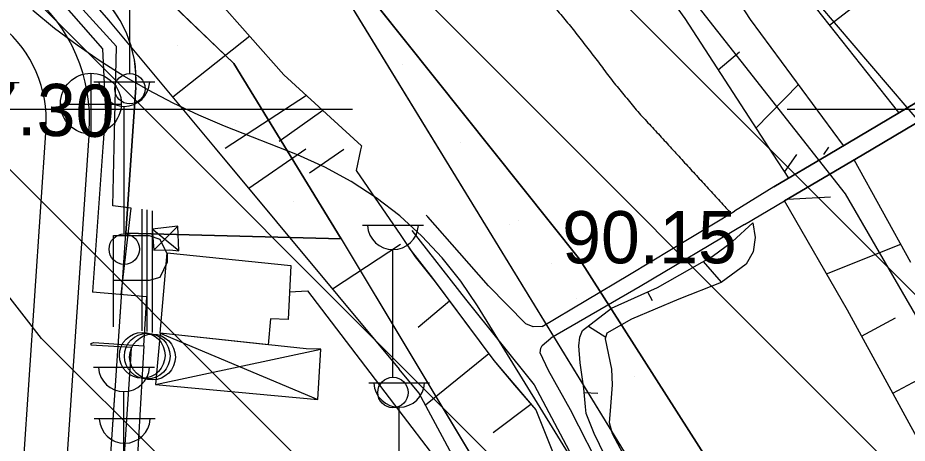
# Model space of a CAD drawing. Extents: x 417995 to 421451, y 4454518 to 4458015.
# Drawn here: x 420743.9 to 420846.2, y 4456468.5 to 4456517.4 of the extents above; entities that cross this region are included whole.
import ezdxf

# ---------------------------------------------------------------- set-up
doc = ezdxf.new("R2010")
doc.units = 0
for name, color, linetype in [('ADAKENARI', 7, 'Continuous'), ('B_Betonzemin', 7, 'Continuous'), ('B_Sundurma', 7, 'Continuous'), ('B_Ticari', 7, 'Continuous'), ('Egri_1m', 7, 'Continuous'), ('Hid_Dere_Sulu_Yat_Gen', 7, 'Continuous'), ('KALDIRIM_FAT', 7, 'Continuous'), ('PL_AYA_PARK_DINLENME', 7, 'Continuous'), ('PL_TA_K_DERE', 7, 'Continuous'), ('PL_TA_K_OTOPARK', 7, 'Continuous'), ('S_Bayrak_Diregi', 7, 'Continuous'), ('S_Cad_Sok_Lambasi', 7, 'Continuous'), ('S_Otopark', 7, 'Continuous'), ('S_Rogar_Kapagi', 7, 'Continuous'), ('Sev_Sevalti', 7, 'Continuous'), ('Sev_Sevustu', 7, 'Continuous'), ('Sev_Tarama', 7, 'Continuous'), ('Sinir_Tel_bir_taraf', 7, 'Continuous'), ('SN_TASKIN', 7, 'Continuous'), ('SN_TR_SIVILASMA', 7, 'Continuous'), ('SN_TR_TASKIN', 7, 'Continuous'), ('TRFAT_PARKALANI', 7, 'Continuous'), ('Y_Yol_Kotu', 7, 'Continuous'), ('Yol_Kaldirim_kenari_bordurtasi', 7, 'Continuous'), ('Yol_Kop_Viyaduk', 7, 'Continuous'), ('Yol_Sose', 7, 'Continuous'), ('Yol_Toprak_Duz', 7, 'Continuous'), ('Yol_Toprak_Kesik', 7, 'Continuous')]:
    doc.layers.add(name, color=color, linetype=linetype)

msp = doc.modelspace()

# ---------------------------------------------------------------- linework, layer by layer
at = {"layer": 'ADAKENARI'}
for p, q in [((420648.52, 4456627.66), (420768.79, 4456512.12)), ((420758.35, 4456552.55), (420808.54, 4456489.62)), ((420830.14, 4456440.67), (420780.57, 4456521.61)), ((420781.13, 4456491.97), (420768.79, 4456512.12)), ((420757.5, 4456509.37), (420756.36, 4456492.63)), ((420748.52, 4456377.44), (420756.36, 4456492.63)), ((420756.36, 4456492.63), (420781.13, 4456491.97)), ((420781.13, 4456491.97), (420853.02, 4456372.3)), ((420808.54, 4456489.62), (420852.3, 4456421.11))]:
    msp.add_line(p, q, dxfattribs=at)
msp.add_arc((420744.03, 4456510.29), 13.5, 356.1064, 50.6765, dxfattribs=at)
at = {"layer": 'B_Betonzemin'}
for points in [[(420775.18, 4456485.88), (420777.24, 4456485.98), (420787.76, 4456472.23)], [(420787.76, 4456472.23), (420791.87, 4456466.86), (420800.7, 4456454.46)]]:
    msp.add_lwpolyline(points, dxfattribs=at)
at = {"layer": 'B_Sundurma'}
for p, q in [((420762.43, 4456490.58), (420759.39, 4456493.07)), ((420762.32, 4456493.43), (420759.57, 4456490.67)), ((420760.3, 4456481.14), (420778.45, 4456473.5)), ((420759.76, 4456475.23), (420778.77, 4456479.3))]:
    msp.add_line(p, q, dxfattribs=at)
for points in [[(420762.43, 4456490.58), (420762.32, 4456493.43), (420759.39, 4456493.07), (420759.57, 4456490.67), (420761.4, 4456490.71)], [(420760.3, 4456481.14), (420759.76, 4456475.23), (420778.45, 4456473.5), (420778.77, 4456479.3), (420777.1, 4456479.32)]]:
    msp.add_lwpolyline(points, close=True, dxfattribs=at)
at = {"layer": 'B_Ticari'}
msp.add_lwpolyline([(420760.3, 4456481.14), (420761.09, 4456490.36), (420775.32, 4456488.89), (420775.02, 4456482.69), (420773.01, 4456482.78), (420772.71, 4456479.8)], close=True, dxfattribs=at)
at = {"layer": 'Egri_1m'}
for points in [[(420805.11, 4456519.32), (420806.38, 4456517.77), (420807.65, 4456516.23), (420808.88, 4456514.65), (420810.1, 4456513.07), (420811.32, 4456511.48), (420812.54, 4456509.89), (420813.81, 4456508.35), (420815.07, 4456506.8), (420816.42, 4456505.33), (420817.78, 4456503.85), (420819.13, 4456502.38), (420819.62, 4456501.84)], [(420819.62, 4456501.84), (420820.97, 4456500.36), (420822.32, 4456498.89), (420823.68, 4456497.41), (420825.03, 4456495.94), (420825.96, 4456494.92)]]:
    msp.add_spline(points, degree=3, dxfattribs=at)
at = {"layer": 'Hid_Dere_Sulu_Yat_Gen'}
for points in [[(420845.29, 4456506.49), (420835.79, 4456518.46), (420828.01, 4456530.24), (420817.54, 4456543.58), (420811.93, 4456549.1), (420804.75, 4456557.45), (420796.73, 4456565.46)], [(420838.91, 4456502.71), (420828.21, 4456517.19), (420824.07, 4456523.61), (420823.11, 4456524.18), (420822.34, 4456524.47), (420821.36, 4456524.96), (420820.66, 4456525.65), (420819.9, 4456526.79), (420817.84, 4456530.49), (420813.34, 4456536.84), (420809.38, 4456541.17), (420804.36, 4456546.3), (420798.99, 4456551.27), (420793.14, 4456556.73), (420790.73, 4456559.95)], [(420846.67, 4456489.26), (420840.13, 4456501.06)]]:
    msp.add_lwpolyline(points, dxfattribs=at)
at = {"layer": 'KALDIRIM_FAT'}
for p, q in [((420747.16, 4456504.72), (420717.95, 4456075.79)), ((420752.15, 4456504.38), (420722.9, 4456074.87))]:
    msp.add_line(p, q, dxfattribs=at)
for radius in [18.86, 13.86]:
    msp.add_arc((420733.33, 4456505.66), radius, 356.1033, 50.6765, dxfattribs=at)
at = {"layer": 'PL_AYA_PARK_DINLENME'}
for points in [[(420398.45, 4456770.44), (420341.54, 4456780.97), (420343.75, 4456814.1), (420500.97, 4456742.52), (420572.51, 4456705.35), (420639.69, 4456661.01), (420701.86, 4456609.89), (420758.35, 4456552.55), (420808.54, 4456489.62), (420852.3, 4456421.11), (420929.96, 4456284.24), (420924.23, 4456280.99), (420830.14, 4456440.67), (420780.57, 4456521.61), (420657.58, 4456639.75), (420530.8, 4456712.43), (420483.24, 4456735.93), (420462.9, 4456746.95), (420444.36, 4456753.77)], [(420756.36, 4456492.63), (420757.5, 4456509.37), (420757.51, 4456510.98), (420757.34, 4456512.57), (420756.97, 4456514.14), (420756.42, 4456515.65), (420755.7, 4456517.08), (420754.81, 4456518.42), (420753.76, 4456519.64), (420752.58, 4456520.73), (420578.41, 4456663.41), (420580.89, 4456666.43), (420648.52, 4456627.66), (420768.79, 4456512.12), (420781.13, 4456491.97)]]:
    msp.add_lwpolyline(points, close=True, dxfattribs=at)
for points in [[(420806.62, 4456538.49), (420839.11, 4456497.14), (420881.95, 4456423.29), (420925.71, 4456349.17), (420926.2, 4456348.31), (420926.65, 4456347.43), (420927.06, 4456346.54), (420927.44, 4456345.63), (420927.78, 4456344.7), (420928.08, 4456343.77), (420928.34, 4456342.82), (420928.57, 4456341.86), (420932.17, 4456325.07), (420943.98, 4456303.65), (421053.63, 4456151.54)], [(420948.8, 4456322.54), (420948.5, 4456324.89), (420948.41, 4456327.25), (420948.41, 4456328.74), (420947.45, 4456334.5), (420947.08, 4456336.43), (420946.62, 4456338.33), (420946.07, 4456340.21), (420945.43, 4456342.06), (420944.71, 4456343.88), (420943.9, 4456345.67), (420943.01, 4456347.41), (420942.03, 4456349.11), (420931.05, 4456367.23), (420903.88, 4456406.47), (420864.64, 4456469.11), (420850.3, 4456502.32), (420823.88, 4456533.26)], [(421036.85, 4456094.94), (420796.81, 4456484.25), (420794.89, 4456487.1), (420792.75, 4456489.78), (420790.4, 4456492.29), (420787.86, 4456494.6), (420785.14, 4456496.7), (420782.27, 4456498.58), (420779.25, 4456500.22), (420776.11, 4456501.62), (420767.72, 4456504.94), (420764.74, 4456506.2), (420761.81, 4456507.57), (420758.95, 4456509.07), (420756.14, 4456510.68), (420753.41, 4456512.4), (420750.75, 4456514.23), (420748.16, 4456516.17), (420745.66, 4456518.22)]]:
    msp.add_lwpolyline(points, dxfattribs=at)
at = {"layer": 'PL_TA_K_DERE'}
msp.add_lwpolyline([(420859.03, 4456525.74), (420905.43, 4456453.12), (420983.89, 4456314.84), (420929.96, 4456284.24), (420852.3, 4456421.11), (420808.54, 4456489.62), (420758.35, 4456552.55), (420701.86, 4456609.89), (420639.69, 4456661.01), (420572.51, 4456705.35), (420500.97, 4456742.52), (420343.75, 4456814.1), (420348.15, 4456880.22), (420452.95, 4456832.51), (420528.13, 4456798.28), (420603.97, 4456758.88), (420676.56, 4456710.96), (420743.75, 4456655.72), (420804.8, 4456593.75)], close=True, dxfattribs=at)
for points in [[(420806.62, 4456538.49), (420839.11, 4456497.14), (420881.95, 4456423.29), (420925.71, 4456349.17), (420926.2, 4456348.31), (420926.65, 4456347.43), (420927.06, 4456346.54), (420927.44, 4456345.63), (420927.78, 4456344.7), (420928.08, 4456343.77), (420928.34, 4456342.82), (420928.57, 4456341.86), (420932.17, 4456325.07), (420943.98, 4456303.65), (421053.63, 4456151.54)], [(420948.8, 4456322.54), (420948.5, 4456324.89), (420948.41, 4456327.25), (420948.41, 4456328.74), (420947.45, 4456334.5), (420947.08, 4456336.43), (420946.62, 4456338.33), (420946.07, 4456340.21), (420945.43, 4456342.06), (420944.71, 4456343.88), (420943.9, 4456345.67), (420943.01, 4456347.41), (420942.03, 4456349.11), (420931.05, 4456367.23), (420903.88, 4456406.47), (420864.64, 4456469.11), (420850.3, 4456502.32), (420823.88, 4456533.26)]]:
    msp.add_lwpolyline(points, dxfattribs=at)
at = {"layer": 'PL_TA_K_OTOPARK'}
msp.add_lwpolyline([(420748.52, 4456377.44), (420756.36, 4456492.63), (420781.13, 4456491.97), (420853.02, 4456372.3)], close=True, dxfattribs=at)
at = {"layer": 'S_Bayrak_Diregi'}
for p, q in [((420758.24, 4456481.39), (420758.24, 4456495.39)), ((420758.81, 4456481.31), (420758.81, 4456495.31)), ((420759.42, 4456481.2), (420759.42, 4456495.2))]:
    msp.add_line(p, q, dxfattribs=at)
for centre in [(420758.24, 4456478.57), (420758.81, 4456478.49), (420759.42, 4456478.38)]:
    msp.add_circle(centre, 2.63, dxfattribs=at)
at = {"layer": 'S_Cad_Sok_Lambasi'}
for p, q in [((420756.82, 4456510.99), (420756.82, 4456525.66)), ((420737.08, 4456509.95), (420744.08, 4456509.95)), ((420752.67, 4456510.04), (420759.67, 4456510.04)), ((420756.17, 4456492.54), (420756.17, 4456507.21)), ((420783.58, 4456493.55), (420790.58, 4456493.55)), ((420787.08, 4456476.05), (420787.08, 4456490.73)), ((420752.64, 4456477.23), (420759.64, 4456477.23)), ((420784.3, 4456475.43), (420791.3, 4456475.43)), ((420756.14, 4456459.73), (420756.14, 4456474.4)), ((420787.8, 4456457.93), (420787.8, 4456472.61)), ((420752.72, 4456471.3), (420759.72, 4456471.3))]:
    msp.add_line(p, q, dxfattribs=at)
for centre in [(420756.82, 4456509.24), (420756.17, 4456490.79), (420787.08, 4456474.3)]:
    msp.add_circle(centre, 1.75, dxfattribs=at)
for centre in [(420756.17, 4456510.14), (420787.08, 4456493.66), (420756.14, 4456477.33), (420787.8, 4456475.54), (420756.22, 4456471.4)]:
    msp.add_arc(centre, 2.93, 183.298, 356.9072, dxfattribs=at)
at = {"layer": 'S_Otopark'}
for points in [[(420754.95, 4456492.35), (420759.04, 4456492.35)], [(420754.95, 4456481.85), (420754.95, 4456492.35)], [(420759.04, 4456492.35), (420760.27, 4456491.93), (420761.11, 4456490.21), (420761.11, 4456489.3), (420760.27, 4456487.52), (420759.04, 4456487.17)], [(420759.04, 4456487.17), (420754.95, 4456487.17)]]:
    msp.add_lwpolyline(points, dxfattribs=at)
at = {"layer": 'S_Rogar_Kapagi'}
for p, q in [((420752.38, 4456503.99), (420752.38, 4456510.99)), ((420748.81, 4456507.46), (420755.81, 4456507.46))]:
    msp.add_line(p, q, dxfattribs=at)
msp.add_circle((420752.33, 4456507.52), 3.5, dxfattribs=at)
at = {"layer": 'Sev_Sevalti'}
for points in [[(420541.24, 4456707.54), (420549.93, 4456692.47), (420555.55, 4456684.39), (420573.51, 4456672.67), (420586.73, 4456663.16), (420599.75, 4456654.2), (420614.42, 4456644.85), (420618.88, 4456640.9), (420620.67, 4456643.12), (420633.4, 4456631.82), (420629.71, 4456627.87), (420643.09, 4456619.42), (420656.67, 4456608.9), (420665.25, 4456601.78), (420679.18, 4456590.93), (420695.96, 4456576.25), (420710.17, 4456562.95), (420723.4, 4456548.29), (420734.56, 4456538.68), (420743.79, 4456529.3), (420754.35, 4456517.11)], [(420845.29, 4456506.49), (420835.79, 4456518.46), (420828.01, 4456530.24), (420817.54, 4456543.58), (420811.93, 4456549.1), (420804.75, 4456557.45), (420796.73, 4456565.46), (420788.84, 4456575.26)], [(420838.91, 4456502.71), (420828.21, 4456517.19), (420824.07, 4456523.61), (420823.11, 4456524.18), (420822.34, 4456524.47), (420821.36, 4456524.96), (420820.66, 4456525.65), (420819.9, 4456526.79), (420817.84, 4456530.49), (420813.34, 4456536.84), (420809.38, 4456541.17), (420804.36, 4456546.3), (420804.25, 4456546.45), (420798.99, 4456551.27), (420793.14, 4456556.73), (420790.73, 4456559.95), (420788.7, 4456562.23)], [(420754.35, 4456517.11), (420766.62, 4456502.39)], [(420766.62, 4456502.39), (420787.81, 4456476.98)], [(420846.67, 4456489.26), (420840.13, 4456501.06)], [(420828.47, 4456493.8), (420828.73, 4456492.12), (420828.53, 4456490.49), (420827.73, 4456489.05), (420824.82, 4456486.96), (420819.95, 4456485.02), (420814.54, 4456482.72), (420811.69, 4456481.11), (420811.5, 4456480.47), (420812.24, 4456476.99), (420812.31, 4456475.2), (420812.07, 4456472.2), (420811.96, 4456470.87), (420812.29, 4456469.6), (420814.11, 4456466.21), (420822.42, 4456453.81), (420830.76, 4456440.4), (420839.43, 4456425.89), (420847.44, 4456414.25)], [(420815.25, 4456412.74), (420816.82, 4456432.13), (420800.7, 4456454.46), (420790.06, 4456474.27), (420787.81, 4456476.98)]]:
    msp.add_lwpolyline(points, dxfattribs=at)
at = {"layer": 'Sev_Sevustu'}
for points in [[(420845.29, 4456506.49), (420856.68, 4456513.25), (420858.08, 4456518.63), (420854.62, 4456526.41), (420837.79, 4456546.63), (420823.39, 4456564.02), (420803.02, 4456585.3), (420794.82, 4456594.49), (420789.11, 4456600.47)], [(420788.6, 4456552.23), (420790.94, 4456550.14), (420804.87, 4456535.93), (420815.4, 4456524.6), (420820.64, 4456517.33), (420830.77, 4456501.72)], [(420762.91, 4456524), (420774.54, 4456510.84), (420783.46, 4456502.67), (420783.36, 4456502.22), (420782.86, 4456499.83), (420787.97, 4456492.35)], [(420837.13, 4456501.65), (420838.91, 4456502.71)], [(420830.77, 4456501.72), (420832.57, 4456498.95), (420837.13, 4456501.65)], [(420932.28, 4456317.14), (420928.34, 4456324.31), (420923.3, 4456333.4), (420917.63, 4456343.65), (420906.82, 4456363.36), (420898.12, 4456377.79), (420887.73, 4456398.47), (420883.63, 4456404.85), (420877.8, 4456414.82), (420868.36, 4456431.78), (420859.08, 4456448.34), (420849.18, 4456465.78), (420839.36, 4456483.76), (420832.14, 4456496.33), (420840.13, 4456501.06)], [(420846.88, 4456409.19), (420841.46, 4456417.61), (420835.33, 4456427.72), (420830.24, 4456435.84), (420825.01, 4456444.44), (420819.62, 4456453.78), (420816.74, 4456458.54), (420813.5, 4456463.57), (420811.46, 4456467.07), (420810.24, 4456469.58), (420809.31, 4456471.89), (420809.23, 4456472.66), (420809.02, 4456474.78), (420808.63, 4456477.71), (420808.47, 4456479.68), (420808.57, 4456480.65), (420808.89, 4456481.42), (420812.22, 4456483.99), (420817.52, 4456486.38), (420823.81, 4456489.94), (420826.16, 4456491.65), (420828.47, 4456493.8)], [(420787.97, 4456492.35), (420789.64, 4456489.91), (420791.94, 4456487.02), (420798.68, 4456477.97), (420801.08, 4456475.14), (420803.51, 4456472.29), (420806.95, 4456463.69), (420810.28, 4456458.35), (420815.92, 4456449.26), (420817.98, 4456445.93), (420823.81, 4456436.5), (420825.54, 4456433.7), (420825.35, 4456431.48), (420823.45, 4456426.41), (420821.19, 4456420.17), (420815.25, 4456412.74)]]:
    msp.add_lwpolyline(points, dxfattribs=at)
at = {"layer": 'Sev_Tarama'}
for p, q in [((420852.86, 4456528.52), (420837.32, 4456516.54)), ((420770.61, 4456515.29), (420761.74, 4456508.25)), ((420824.48, 4456511.42), (420826.95, 4456513.48)), ((420828.83, 4456504.7), (420833.73, 4456509.73)), ((420777.13, 4456508.47), (420767.78, 4456502.38)), ((420779.03, 4456506.72), (420774, 4456503.15)), ((420777.05, 4456502.28), (420770.49, 4456497.75)), ((420781.43, 4456502.24), (420777.49, 4456499.51)), ((420836.65, 4456501.66), (420837.21, 4456502.5)), ((420832.11, 4456499.65), (420833.55, 4456501.69)), ((420832.47, 4456496.52), (420837.41, 4456496.79)), ((420787.96, 4456491.31), (420780.14, 4456486.17)), ((420836.96, 4456487.95), (420845.52, 4456491.35)), ((420822.78, 4456489.36), (420824.85, 4456486.98)), ((420816.36, 4456485.86), (420816.9, 4456484.9)), ((420793.6, 4456484.79), (420789.97, 4456481.77)), ((420840.99, 4456480.78), (420844.88, 4456482.89)), ((420809.56, 4456481.94), (420811.56, 4456480.65)), ((420798.11, 4456478.73), (420790.83, 4456472.85)), ((420844.57, 4456474.23), (420852.19, 4456478.31)), ((420809.07, 4456474.29), (420810.65, 4456474.24)), ((420802.95, 4456472.94), (420798.62, 4456469.68))]:
    msp.add_line(p, q, dxfattribs=at)
at = {"layer": 'Sinir_Tel_bir_taraf'}
msp.add_lwpolyline([(420788.92, 4456490.92), (420791.62, 4456487.45), (420798.68, 4456477.97), (420803.51, 4456472.29), (420806.95, 4456463.69), (420810.28, 4456458.35), (420817.98, 4456445.93), (420825.54, 4456433.7), (420831.63, 4456422.94), (420839.11, 4456412.11), (420852.05, 4456389.34)], dxfattribs=at)
at = {"layer": 'SN_TASKIN'}
msp.add_lwpolyline([(421279.09, 4456215.61), (421195.31, 4456240.09), (421032.23, 4456272.97), (420928.59, 4456320.69), (420834.21, 4456393.35), (420746.64, 4456480.52), (420663.92, 4456586.47), (420574.11, 4456669.5), (420422.96, 4456744.08), (420282.11, 4456812), (420160.8, 4456835.05), (420091.41, 4456837.4), (419960.89, 4456961.81), (419854.4, 4457049.62), (419750.61, 4457217.33), (419705.67, 4457319.89), (419669.27, 4457550.58), (419656.39, 4457729.95), (419636.42, 4457793.06)], dxfattribs=at)
at = {"layer": 'SN_TR_SIVILASMA'}
for p, q in [((421277.42, 4456055.31), (419975.73, 4457357.01)), ((421277.19, 4456033.09), (419969.65, 4457340.64)), ((421276.73, 4455988.66), (419957.49, 4457307.89)), ((421276.49, 4455966.44), (419971.97, 4457270.96))]:
    msp.add_line(p, q, dxfattribs=at)
at = {"layer": 'SN_TR_TASKIN'}
for p, q in [((420726.04, 4456506.9), (420782.43, 4456506.9)), ((420832.43, 4456506.9), (420932.43, 4456506.9))]:
    msp.add_line(p, q, dxfattribs=at)
at = {"layer": 'TRFAT_PARKALANI'}
for p, q in [((420762.34, 4456514.25), (420762.34, 4456514.25)), ((420788.2, 4456512.06), (420788.2, 4456512.06)), ((420765.02, 4456510.33), (420765.02, 4456510.33)), ((420769, 4456505.27), (420769, 4456505.27)), ((420794.86, 4456503.08), (420794.86, 4456503.08)), ((420775.66, 4456496.29), (420775.66, 4456496.29)), ((420801.52, 4456494.1), (420801.52, 4456494.1)), ((420760.89, 4456493.68), (420760.89, 4456493.68)), ((420800.54, 4456493.64), (420800.54, 4456493.64)), ((420805.31, 4456489.11), (420805.31, 4456489.11)), ((420808.18, 4456485.12), (420808.18, 4456485.12)), ((420814.84, 4456476.14), (420814.84, 4456476.14))]:
    msp.add_line(p, q, dxfattribs=at)
at = {"layer": 'Yol_Kaldirim_kenari_bordurtasi'}
for points in [[(420755, 4456502.51), (420755.27, 4456514.1), (420739.38, 4456531.58), (420715.02, 4456550.81), (420697.98, 4456565.3), (420676.94, 4456583.32), (420650.42, 4456604.78), (420632.93, 4456619.66), (420625.5, 4456625.05), (420626.26, 4456626.04), (420610.45, 4456639.12), (420581.78, 4456660.91), (420561.96, 4456675.41)], [(420755.8, 4456485.57), (420756.95, 4456495.49), (420754.84, 4456495.77), (420755, 4456502.51)], [(420758.41, 4456479.65), (420757.04, 4456455.75), (420754.84, 4456426.14), (420753.45, 4456406.92), (420753.12, 4456401.66)]]:
    msp.add_lwpolyline(points, dxfattribs=at)
at = {"layer": 'Yol_Kop_Viyaduk'}
for points in [[(420837.13, 4456501.65), (420856.84, 4456513.34)], [(420858.03, 4456511.67), (420841.06, 4456501.61)], [(420830.91, 4456497.97), (420837.13, 4456501.65)], [(420841.06, 4456501.61), (420832.14, 4456496.33)]]:
    msp.add_lwpolyline(points, dxfattribs=at)
at = {"layer": 'Yol_Sose'}
for points in [[(420511.22, 4456721.19), (420526.77, 4456711.23), (420538.38, 4456702.38), (420552.5, 4456686.15), (420564.13, 4456672.95), (420595.08, 4456648.26), (420618.65, 4456629.62), (420652.2, 4456601.23), (420663.46, 4456592.08), (420677.14, 4456580.46), (420699.97, 4456560.25), (420723.19, 4456542.88), (420738.51, 4456530.28), (420745.35, 4456523.33), (420753.67, 4456513.82), (420754.01, 4456506.59)], [(420792.11, 4456632.09), (420805.12, 4456619.91), (420817.01, 4456606.52), (420828.63, 4456591.21), (420841.86, 4456575.52), (420850.47, 4456564.23), (420861.9, 4456549.29), (420869.9, 4456536.32), (420870.49, 4456534.21), (420870.61, 4456532.34), (420870.55, 4456530.32), (420870.27, 4456528.16), (420868.7, 4456524.11), (420865.61, 4456519.88), (420861.32, 4456516.57), (420856.84, 4456513.34), (420837.13, 4456501.65)], [(420841.06, 4456501.61), (420858.03, 4456511.67), (420865.86, 4456516.67), (420869.21, 4456519.89), (420876.07, 4456528.32), (420886.31, 4456515.41), (420896.84, 4456501.53), (420897.21, 4456501.02)], [(420754.01, 4456506.59), (420753.72, 4456502.53)], [(420753.72, 4456502.53), (420752.51, 4456485.87), (420752.51, 4456485.85)], [(420837.13, 4456501.65), (420830.91, 4456497.97), (420826.36, 4456495.16)], [(420827.51, 4456493.61), (420832.14, 4456496.33), (420841.06, 4456501.61)], [(420804.23, 4456481.91), (420814.29, 4456487.89), (420826.36, 4456495.16)], [(420827.51, 4456493.61), (420815.51, 4456486.51), (420805.24, 4456480.54)], [(420752.34, 4456479.94), (420752.68, 4456480.06), (420758.41, 4456479.65), (420758.75, 4456485.32), (420752.51, 4456485.85)], [(420752.34, 4456479.94), (420752.34, 4456479.79), (420756.97, 4456479.5), (420756.92, 4456478.71), (420754.85, 4456447.58), (420753.42, 4456426.44), (420751.87, 4456403.93), (420750.64, 4456383.92)]]:
    msp.add_lwpolyline(points, dxfattribs=at)
at = {"layer": 'Yol_Toprak_Duz'}
msp.add_lwpolyline([(420789.26, 4456492.92), (420795.42, 4456485.04), (420803.34, 4456475.17), (420810.33, 4456461.94), (420821.05, 4456443.06), (420829.12, 4456429.48), (420833.08, 4456423.05), (420843.52, 4456407.95), (420854.01, 4456391.04), (420864.73, 4456373.57), (420874.28, 4456358.9), (420883.44, 4456343.85), (420894.79, 4456326.22), (420905.75, 4456308.98), (420915.47, 4456293.73), (420926.08, 4456276.52), (420938.84, 4456255.85), (420947.83, 4456240.87), (420958.28, 4456224.14), (420967.6, 4456210.5), (420975.27, 4456197.94)], dxfattribs=at)
at = {"layer": 'Yol_Toprak_Kesik'}
for points in [[(420804.23, 4456481.91), (420803.21, 4456481.85), (420802.37, 4456482.19), (420798.07, 4456486.56), (420794.74, 4456490.37), (420791.09, 4456494.51), (420790.91, 4456494.71)], [(420905.81, 4456313.2), (420899.47, 4456323.25), (420894.31, 4456331.39), (420887.56, 4456342.12), (420879.74, 4456354.39), (420871.7, 4456367.57), (420863.68, 4456380.21), (420857.84, 4456389.72), (420852.08, 4456398.7), (420846.55, 4456407.66), (420842.75, 4456413.17), (420838.61, 4456419.34), (420833.39, 4456427.8), (420825.02, 4456441.03), (420817.25, 4456454.7), (420811.36, 4456464.7), (420807.51, 4456472.29), (420804.98, 4456476.84), (420804, 4456478.88), (420804.08, 4456479.4), (420804.25, 4456479.69), (420805.24, 4456480.54)]]:
    msp.add_lwpolyline(points, dxfattribs=at)

# ---------------------------------------------------------------- texts
at = {"layer": 'Y_Yol_Kotu'}
msp.add_text('87.30', height=6, rotation=358.8289, dxfattribs=at).set_placement((420734.9, 4456504.07))
msp.add_text('90.15', height=6, dxfattribs=at).set_placement((420806.55, 4456489.16))

doc.saveas('drawing.dxf')
